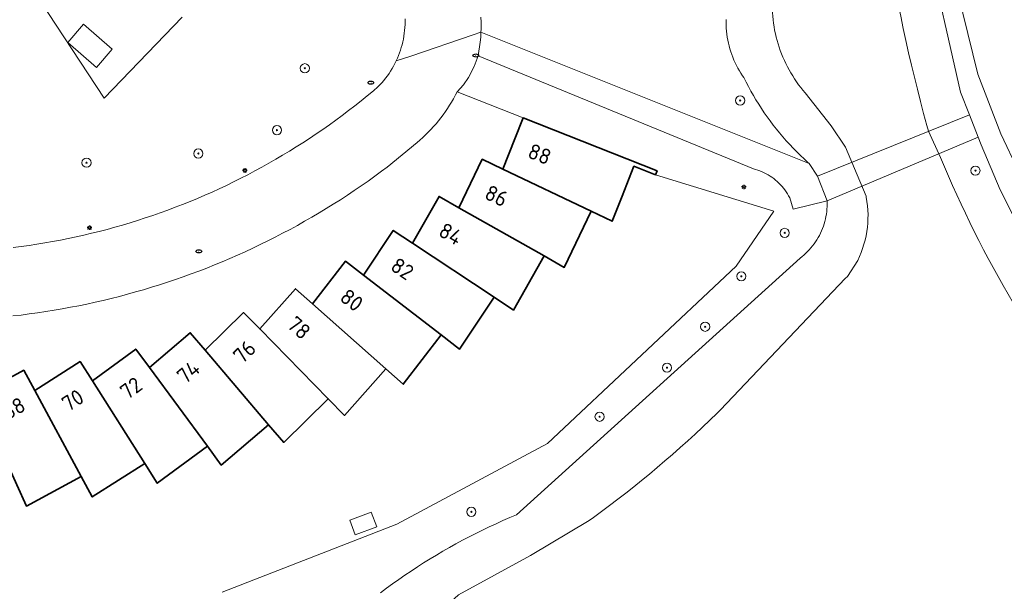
# Model space of a CAD drawing. Header units: metres. Extents: x 152610 to 160096, y 456114 to 462495.
# Tile 519 of 656: x 158185 to 158271, y 460500 to 460550. Entities that reach past the tile are written whole.
import ezdxf
from ezdxf.enums import TextEntityAlignment as Align

# ---------------------------------------------------------------- set-up
doc = ezdxf.new("R2010")
doc.units = ezdxf.units.M
doc.header["$LTSCALE"] = 0.5
doc.layers.get('0').update_dxf_attribs({"linetype": 'CONTINUOUS'})
for name, color, linetype, lineweight in [('B-PV-GK-BESCHOEIING-G', 251, 'GK-BESCHOEIING-SO', 18), ('B-PV-GR-BOOM-S', 251, 'CONTINUOUS', 25), ('B-PV-GW-TALUD_KRUIN-G', 251, 'CONTINUOUS', 18), ('B-PV-IE-MEUBILAIR-S', 251, 'CONTINUOUS', 25), ('B-PV-KW-KUNSTWERK_DEK-GV', 251, 'CONTINUOUS', 18), ('B-PV-OG-BEBOUWING-GV', 6, 'CONTINUOUS', 35), ('B-PV-OG-BEBOUWING-T18', 1, 'CONTINUOUS', 18), ('B-PV-OG-BEBOUWING_SCHUUR-GV', 251, 'CONTINUOUS', 18), ('B-PV-OG-TERREIN_BEGROEID-GV', 251, 'CONTINUOUS', 18), ('B-PV-OG-WATER_SLOOT-GV', 251, 'CONTINUOUS', 18), ('B-PV-VH-GESLOTENVERHARDING_ASFALT-GV', 251, 'CONTINUOUS', 18), ('B-PV-VH-HALFVERHARDING_GRAVEL-GV', 251, 'CONTINUOUS', 18), ('B-PV-VH-OPENVERHARDING_BETONSTRAATSTEEN-GV', 251, 'CONTINUOUS', 18), ('B-PV-VH-OPENVERHARDING_STRAATBAKSTEEN-GV', 251, 'CONTINUOUS', 18)]:
    doc.layers.add(name, color=color, linetype=linetype, lineweight=lineweight)
doc.styles.add('NLCS-ISO', font='NLCS-ISO.ttf')
doc.styles.add('NLCS-ISO-M750-T18', font='NLCS-ISO.ttf', dxfattribs={"height": 1.35})
doc.linetypes.add('GK-BESCHOEIING-SO', pattern='A,18,-3,[1,NLCS.SHX,S=0.6,R=0,X=0,Y=0],-3', length=24)

# ---------------------------------------------------------------- blocks, each defined once
blk = doc.blocks.new('SIE-MEUBILAIR_PAAL_LICHTMAST-SO')
for points in [[(-0.62, 0), (-1, 0)], [(-0.71, 0.71), (-0.44, 0.44)], [(0, 1), (0, 0.62)], [(0.44, 0.44), (0.71, 0.71)], [(1, 0), (0.62, 0)], [(-0.71, -0.71), (-0.44, -0.44)], [(0, -0.62), (0, -1)], [(0.44, -0.44), (0.71, -0.71)]]:
    blk.add_lwpolyline(points)
blk.add_circle((0, 0), 0.5)
blk = doc.blocks.new('SIE-MEUBILAIR_PUT_RIOOLPUT-SO')
blk.add_ellipse((0, 0), major_axis=(1.25, 0), ratio=0.54)
at = {"style": 'NLCS-ISO'}
blk.add_text('ri', height=0.75, dxfattribs=at).set_placement((-0.04, 0.07), align=Align.MIDDLE_CENTER)
blk = doc.blocks.new('SGR-BOOM_GBKN-SO')
at = {"linetype": 'ByBlock', "lineweight": 18}
h = blk.add_hatch(color=0, dxfattribs=at)
h.dxf.hatch_style = 1
edge = h.paths.add_edge_path()
edge.add_arc((0, 0), 0.25, 0, 360)
at = {"color": 0, "linetype": 'ByBlock', "lineweight": 18}
for radius in [2, 0.25]:
    blk.add_circle((0, 0), radius, dxfattribs=at)
at = {"color": 0, "linetype": 'ByBlock', "lineweight": 18, "style": 'NLCS-ISO'}
blk.add_attdef('SOORT', (2.5, 0), '', height=1.5, dxfattribs=at)

msp = doc.modelspace()

# ---------------------------------------------------------------- linework, layer by layer
at = {"layer": 'B-PV-GK-BESCHOEIING-G', "flags": 128}
msp.add_lwpolyline([(158257, 460527.595), (158257.898, 460528.998), (158258.055, 460529.342), (158258.198, 460529.692), (158258.326, 460530.047), (158258.439, 460530.408), (158258.537, 460530.773), (158258.618, 460531.141), (158258.685, 460531.513), (158258.735, 460531.888), (158258.77, 460532.264), (158258.788, 460532.641), (158258.791, 460533.019), (158258.777, 460533.397), (158258.748, 460533.773), (158258.703, 460534.148), (158258.642, 460534.521), (158258.627, 460534.597), (158256.817, 460538.879), (158255.579, 460540.732), (158253.323, 460543.604), (158253.125, 460543.839), (158252.933, 460544.079), (158252.747, 460544.324), (158252.567, 460544.574), (158252.395, 460544.829), (158252.229, 460545.088), (158252.069, 460545.351), (158251.917, 460545.618), (158251.772, 460545.889), (158251.633, 460546.164), (158251.502, 460546.442), (158251.378, 460546.723), (158251.262, 460547.008), (158251.153, 460547.296), (158251.051, 460547.586), (158250.957, 460547.879), (158250.871, 460548.174), (158250.793, 460548.471), (158250.722, 460548.771), (158250.659, 460549.072), (158250.604, 460549.374), (158250.556, 460549.678), (158250.517, 460549.983), (158250.486, 460550.289), (158250.462, 460550.596), (158250.447, 460550.903), (158250.439, 460551.21), (158250.44, 460551.518), (158250.448, 460551.825), (158250.465, 460552.133), (158250.489, 460552.439), (158250.522, 460552.745), (158250.562, 460553.05), (158250.611, 460553.354), (158250.667, 460553.656), (158250.968, 460554.307), (158251.262, 460554.962), (158251.548, 460555.62), (158251.827, 460556.281), (158252.098, 460556.946), (158252.362, 460557.613), (158252.619, 460558.283), (158252.868, 460558.956), (158253.11, 460559.631), (158253.344, 460560.31), (158253.571, 460560.991), (158253.79, 460561.674), (158254.001, 460562.36), (158254.205, 460563.048), (158254.401, 460563.738), (158254.589, 460564.431), (158254.769, 460565.125), (158254.942, 460565.822), (158255.107, 460566.52), (158255.264, 460567.22), (158255.414, 460567.922), (158255.555, 460568.625), (158255.689, 460569.33), (158255.815, 460570.037), (158255.933, 460570.745), (158256.043, 460571.454), (158256.145, 460572.164), (158256.239, 460572.875), (158256.326, 460573.588), (158256.404, 460574.301), (158256.474, 460575.015), (158256.537, 460575.73), (158256.591, 460576.446), (158256.638, 460577.162), (158256.675, 460577.855), (158257.137, 460584.208), (158257.591, 460590.448), (158257.931, 460597.82), (158257.91, 460602.682), (158257.604, 460605.082), (158256.969, 460608.749), (158255.989, 460612.882), (158254.999, 460617.187), (158253.697, 460622.824), (158253.656, 460623.72), (158253.879, 460624.874), (158254.43, 460626.151), (158254.462, 460626.23), (158254.544, 460626.416), (158254.634, 460626.598), (158254.731, 460626.777), (158254.835, 460626.952), (158254.946, 460627.122), (158255.064, 460627.288), (158255.188, 460627.449), (158255.318, 460627.606), (158255.454, 460627.757), (158255.596, 460627.902), (158255.743, 460628.042), (158255.896, 460628.176), (158256.054, 460628.304), (158256.218, 460628.425), (158256.385, 460628.54), (158256.557, 460628.649), (158256.734, 460628.75), (158256.914, 460628.845), (158257.097, 460628.932), (158257.284, 460629.012), (158257.474, 460629.085), (158257.667, 460629.15), (158257.862, 460629.207), (158258.059, 460629.257), (158258.101, 460629.266), (158258.313, 460629.304), (158258.526, 460629.335), (158258.74, 460629.358), (158258.954, 460629.373), (158259.169, 460629.38), (158259.385, 460629.378), (158259.6, 460629.369), (158259.814, 460629.352), (158260.028, 460629.327), (158260.241, 460629.294), (158260.452, 460629.253), (158260.662, 460629.205), (158260.869, 460629.148), (158261.075, 460629.084), (158261.278, 460629.012), (158261.478, 460628.933), (158261.675, 460628.846), (158261.869, 460628.753), (158262.059, 460628.652), (158262.245, 460628.544), (158262.427, 460628.429), (158262.605, 460628.307), (158262.778, 460628.179), (158262.946, 460628.045), (158263.109, 460627.904), (158263.266, 460627.758), (158263.419, 460627.606), (158263.565, 460627.448), (158263.705, 460627.285), (158263.84, 460627.116), (158263.967, 460626.943), (158264.089, 460626.766), (158264.204, 460626.583), (158264.311, 460626.397), (158264.412, 460626.207), (158264.506, 460626.013), (158264.592, 460625.816), (158264.671, 460625.616), (158264.743, 460625.413), (158264.756, 460625.338), (158264.823, 460624.936), (158264.881, 460624.532), (158264.932, 460624.127), (158264.974, 460623.721), (158265.009, 460623.315), (158265.036, 460622.908), (158265.054, 460622.5), (158265.065, 460622.092), (158265.068, 460621.684), (158265.065, 460621.499), (158264.643, 460619.992), (158262.843, 460615.027), (158261.633, 460610.475), (158260.656, 460607.135), (158260.319, 460605.551), (158260.088, 460603.863), (158260.005, 460600.994), (158259.696, 460595.063), (158259.333, 460590.696), (158258.641, 460579.008), (158258.391, 460574.516), (158258.675, 460570.647), (158259.117, 460568.112), (158259.161, 460567.568), (158259.256, 460566.482), (158259.36, 460565.396), (158259.471, 460564.311), (158259.59, 460563.226), (158259.718, 460562.143), (158259.853, 460561.06), (158259.996, 460559.979), (158260.147, 460558.898), (158260.306, 460557.819), (158260.473, 460556.741), (158260.648, 460555.664), (158260.831, 460554.589), (158261.022, 460553.515), (158261.22, 460552.442), (158261.427, 460551.371), (158261.641, 460550.301), (158261.863, 460549.233), (158262.093, 460548.167), (158262.331, 460547.102), (158262.576, 460546.039), (158262.829, 460544.978), (158263.09, 460543.919), (158263.359, 460542.862), (158263.636, 460541.806), (158263.92, 460540.753), (158264.052, 460540.275), (158265.111, 460537.973), (158265.453, 460537.155), (158265.802, 460536.34), (158266.159, 460535.528), (158266.523, 460534.719), (158266.894, 460533.914), (158267.272, 460533.112), (158267.658, 460532.313), (158268.051, 460531.518), (158268.451, 460530.727), (158268.858, 460529.939), (158269.272, 460529.155), (158269.693, 460528.374), (158270.122, 460527.598), (158270.557, 460526.825), (158270.999, 460526.057), (158271.448, 460525.292), (158271.904, 460524.531), (158272.367, 460523.775), (158272.837, 460523.023), (158273.313, 460522.275), (158273.796, 460521.531), (158274.286, 460520.792), (158274.783, 460520.057), (158275.098, 460519.599), (158278.018, 460515.326), (158284.669, 460506.756), (158292.552, 460500), (158297.887, 460495.556), (158297.989, 460495.47), (158298.147, 460495.328), (158298.299, 460495.181), (158298.446, 460495.028), (158298.587, 460494.869), (158298.722, 460494.705), (158298.85, 460494.536), (158298.972, 460494.363), (158299.088, 460494.185), (158299.196, 460494.002), (158299.298, 460493.816), (158299.393, 460493.626), (158299.48, 460493.433), (158299.56, 460493.237), (158299.633, 460493.037), (158299.698, 460492.835), (158299.755, 460492.631), (158299.805, 460492.425), (158299.847, 460492.217), (158299.88, 460492.007), (158299.906, 460491.797), (158299.925, 460491.585), (158299.928, 460491.511), (158299.853, 460490.847), (158299.643, 460490.164), (158299.121, 460489.373), (158298.396, 460488.641), (158296.642, 460487.587), (158294.583, 460486.775), (158292.22, 460486.155), (158290.364, 460486.097), (158226.232, 460489.816), (158222.583, 460490.517), (158222.475, 460490.553), (158222.298, 460490.618), (158222.123, 460490.691), (158221.952, 460490.771), (158221.784, 460490.858), (158221.62, 460490.953), (158221.461, 460491.054), (158221.305, 460491.162), (158221.155, 460491.276), (158221.009, 460491.397), (158220.868, 460491.523), (158220.733, 460491.656), (158220.604, 460491.794), (158220.481, 460491.937), (158220.364, 460492.086), (158220.253, 460492.239), (158220.149, 460492.397), (158220.052, 460492.559), (158219.961, 460492.725), (158219.878, 460492.895), (158219.802, 460493.068), (158219.733, 460493.244), (158219.672, 460493.423), (158219.618, 460493.605), (158219.572, 460493.788), (158219.534, 460493.973), (158219.504, 460494.16), (158219.482, 460494.348), (158219.468, 460494.536), (158219.461, 460494.726), (158219.463, 460494.915), (158219.473, 460495.103), (158219.49, 460495.292), (158219.516, 460495.479), (158219.549, 460495.665), (158219.591, 460495.85), (158219.64, 460496.033), (158219.697, 460496.213), (158219.761, 460496.391), (158219.833, 460496.566), (158219.912, 460496.737), (158219.998, 460496.906), (158220.092, 460497.07), (158220.192, 460497.231), (158220.299, 460497.386), (158220.413, 460497.538), (158220.532, 460497.684), (158220.658, 460497.825), (158220.79, 460497.961), (158220.927, 460498.091), (158221.07, 460498.215), (158221.218, 460498.333), (158221.37, 460498.445), (158221.528, 460498.55), (158221.689, 460498.648), (158221.855, 460498.74), (158222.024, 460498.824), (158223.121, 460499.842), (158229.379, 460503.262), (158234.506, 460506.34), (158234.864, 460506.598), (158235.576, 460507.119), (158236.284, 460507.647), (158236.987, 460508.181), (158237.685, 460508.721), (158238.378, 460509.268), (158239.066, 460509.821), (158239.748, 460510.38), (158240.426, 460510.945), (158241.099, 460511.517), (158241.767, 460512.094), (158242.429, 460512.678), (158243.086, 460513.267), (158243.737, 460513.863), (158244.383, 460514.464), (158245.024, 460515.071), (158245.659, 460515.684), (158245.95, 460515.969), (158256.816, 460527.416)], dxfattribs=at)
at = {"layer": 'B-PV-GW-TALUD_KRUIN-G', "flags": 128}
for points in [[(158272.429, 460530.943), (158270.295, 460535.147), (158268.639, 460539.067), (158268.377, 460539.738), (158267.62, 460541.684), (158266.846, 460543.674), (158263.924, 460556.653)], [(158246.43, 460550.019), (158246.428, 460549.758), (158246.433, 460549.498), (158246.447, 460549.239), (158246.468, 460548.979), (158246.498, 460548.721), (158246.535, 460548.464), (158246.58, 460548.207), (158246.634, 460547.953), (158246.695, 460547.7), (158246.763, 460547.449), (158246.84, 460547.2), (158246.924, 460546.954), (158247.015, 460546.71), (158247.114, 460546.47), (158247.221, 460546.233), (158247.334, 460545.999), (158247.455, 460545.768), (158247.583, 460545.541), (158247.718, 460545.319), (158247.859, 460545.101), (158247.965, 460544.946), (158248.164, 460544.549), (158248.371, 460544.157), (158248.584, 460543.768), (158248.805, 460543.383), (158249.033, 460543.001), (158249.267, 460542.625), (158249.508, 460542.252), (158249.756, 460541.884), (158250.01, 460541.52), (158250.271, 460541.161), (158250.538, 460540.807), (158250.812, 460540.457), (158251.092, 460540.113), (158251.378, 460539.773), (158251.67, 460539.439), (158251.968, 460539.111), (158252.272, 460538.787), (158252.582, 460538.469), (158252.897, 460538.157), (158253.218, 460537.851), (158253.544, 460537.55), (158253.659, 460537.447), (158254.387, 460536.353), (158255.227, 460534.207), (158255.228, 460534.191), (158255.231, 460534.138), (158255.233, 460533.92), (158255.228, 460533.701), (158255.214, 460533.483), (158255.193, 460533.265), (158255.164, 460533.048), (158255.126, 460532.832), (158255.081, 460532.618), (158255.028, 460532.406), (158254.968, 460532.196), (158254.9, 460531.988), (158254.824, 460531.783), (158254.741, 460531.58), (158254.65, 460531.381), (158254.552, 460531.186), (158254.447, 460530.994), (158254.335, 460530.806), (158254.217, 460530.622), (158254.091, 460530.443), (158253.96, 460530.268), (158253.822, 460530.098), (158253.677, 460529.934), (158253.527, 460529.775), (158253.372, 460529.621), (158253.21, 460529.473), (158253.044, 460529.332), (158252.872, 460529.196), (158228.18, 460506.828), (158227.578, 460506.575), (158226.98, 460506.314), (158226.385, 460506.046), (158225.793, 460505.771), (158225.205, 460505.488), (158224.62, 460505.199), (158224.039, 460504.902), (158223.461, 460504.598), (158222.888, 460504.287), (158222.318, 460503.969), (158221.752, 460503.644), (158221.19, 460503.312), (158220.632, 460502.973), (158220.078, 460502.628), (158219.529, 460502.275), (158218.984, 460501.916), (158218.443, 460501.551), (158217.907, 460501.179), (158217.376, 460500.8), (158216.849, 460500.414), (158216.327, 460500.023)]]:
    msp.add_lwpolyline(points, dxfattribs=at)
at = {"layer": 'B-PV-KW-KUNSTWERK_DEK-GV', "flags": 128}
msp.add_lwpolyline([(158268.377, 460539.738), (158267.62, 460541.684), (158254.387, 460536.353), (158255.227, 460534.207)], close=True, dxfattribs=at)
at = {"layer": 'B-PV-OG-BEBOUWING-GV', "flags": 128}
for points in [[(158240.417, 460536.806), (158228.74, 460541.42), (158228.026, 460539.617), (158226.981, 460536.967), (158234.676, 460533.284), (158236.502, 460532.41), (158237.367, 460534.593), (158238.401, 460537.216), (158240.285, 460536.472)], [(158226.981, 460536.967), (158225.179, 460537.828), (158223.155, 460533.6), (158230.574, 460529.39), (158232.335, 460528.391), (158234.676, 460533.284)], [(158223.155, 460533.6), (158221.416, 460534.586), (158219.103, 460530.508), (158226.211, 460525.789), (158227.898, 460524.671), (158230.574, 460529.39)], [(158219.103, 460530.508), (158217.437, 460531.614), (158214.845, 460527.707), (158221.606, 460522.504), (158223.21, 460521.269), (158226.211, 460525.789)], [(158214.845, 460527.707), (158213.26, 460528.926), (158210.401, 460525.211), (158216.782, 460519.548), (158218.297, 460518.204), (158221.606, 460522.504)], [(158210.401, 460525.211), (158208.906, 460526.537), (158205.794, 460523.031), (158211.763, 460516.936), (158213.18, 460515.489), (158216.782, 460519.548)], [(158205.794, 460523.031), (158204.395, 460524.458), (158201.046, 460521.178), (158206.576, 460514.681), (158207.888, 460513.139), (158211.763, 460516.936)], [(158201.046, 460521.178), (158199.75, 460522.7), (158196.181, 460519.662), (158201.243, 460512.795), (158202.445, 460511.165), (158206.576, 460514.681)], [(158196.181, 460519.662), (158194.995, 460521.271), (158191.221, 460518.489), (158195.792, 460511.285), (158196.876, 460509.576), (158201.243, 460512.795)], [(158191.221, 460518.489), (158190.15, 460520.177), (158186.194, 460517.666), (158190.249, 460510.16), (158191.211, 460508.38), (158195.792, 460511.285)], [(158186.194, 460517.666), (158185.243, 460519.425), (158181.119, 460517.197), (158184.639, 460509.425), (158185.474, 460507.58), (158190.249, 460510.16)]]:
    msp.add_lwpolyline(points, close=True, dxfattribs=at)
at = {"layer": 'B-PV-OG-BEBOUWING_SCHUUR-GV', "flags": 128}
for points in [[(158192.947, 460547.42), (158190.43, 460549.594), (158189.072, 460548.009), (158191.589, 460545.835)], [(158215.987, 460505.778), (158215.514, 460507.048), (158213.641, 460506.35), (158214.114, 460505.08)]]:
    msp.add_lwpolyline(points, close=True, dxfattribs=at)
at = {"layer": 'B-PV-OG-TERREIN_BEGROEID-GV', "flags": 128}
for points in [[(158199.031, 460550.216), (158192.259, 460543.137), (158181.744, 460559.145)], [(158272.429, 460530.943), (158270.295, 460535.147), (158268.639, 460539.067), (158268.377, 460539.738), (158267.62, 460541.684), (158266.846, 460543.674), (158263.924, 460556.653)], [(158184.322, 460530.12), (158185.01, 460530.209), (158185.698, 460530.306), (158186.384, 460530.411), (158187.069, 460530.523), (158187.753, 460530.644), (158188.435, 460530.773), (158189.116, 460530.909), (158189.795, 460531.054), (158190.472, 460531.206), (158191.148, 460531.365), (158191.821, 460531.533), (158192.493, 460531.709), (158193.163, 460531.892), (158193.83, 460532.082), (158194.496, 460532.281), (158195.159, 460532.487), (158195.819, 460532.701), (158196.477, 460532.922), (158197.133, 460533.151), (158197.785, 460533.388), (158198.435, 460533.632), (158199.082, 460533.883), (158199.727, 460534.142), (158200.368, 460534.409), (158201.006, 460534.682), (158201.641, 460534.963), (158202.272, 460535.252), (158202.9, 460535.547), (158203.525, 460535.85), (158204.146, 460536.16), (158204.764, 460536.477), (158205.378, 460536.801), (158205.988, 460537.133), (158206.594, 460537.471), (158207.197, 460537.816), (158207.795, 460538.168), (158208.389, 460538.527), (158208.979, 460538.893), (158209.565, 460539.266), (158210.146, 460539.645), (158210.724, 460540.031), (158211.296, 460540.424), (158211.864, 460540.823), (158212.427, 460541.229), (158212.986, 460541.641), (158213.54, 460542.06), (158214.089, 460542.485), (158214.633, 460542.916), (158215.172, 460543.354), (158215.706, 460543.797), (158216.094, 460544.126), (158216.27, 460544.308), (158216.441, 460544.495), (158216.605, 460544.687), (158216.763, 460544.884), (158216.915, 460545.086), (158217.061, 460545.293), (158217.199, 460545.505), (158217.332, 460545.721), (158217.457, 460545.94), (158217.575, 460546.164), (158217.686, 460546.391), (158217.79, 460546.622), (158217.886, 460546.856), (158217.975, 460547.093), (158218.055, 460547.327), (158218.131, 460547.568), (158218.199, 460547.812), (158218.259, 460548.058), (158218.311, 460548.305), (158218.356, 460548.554), (158218.392, 460548.805), (158218.421, 460549.056), (158218.442, 460549.308), (158218.455, 460549.561), (158218.46, 460549.814), (158218.456, 460550.067)], [(158246.43, 460550.019), (158246.428, 460549.758), (158246.433, 460549.498), (158246.447, 460549.239), (158246.468, 460548.979), (158246.498, 460548.721), (158246.535, 460548.464), (158246.58, 460548.207), (158246.634, 460547.953), (158246.695, 460547.7), (158246.763, 460547.449), (158246.84, 460547.2), (158246.924, 460546.954), (158247.015, 460546.71), (158247.114, 460546.47), (158247.221, 460546.233), (158247.334, 460545.999), (158247.455, 460545.768), (158247.583, 460545.541), (158247.718, 460545.319), (158247.859, 460545.101), (158247.965, 460544.946), (158248.164, 460544.549), (158248.371, 460544.157), (158248.584, 460543.768), (158248.805, 460543.383), (158249.033, 460543.001), (158249.267, 460542.625), (158249.508, 460542.252), (158249.756, 460541.884), (158250.01, 460541.52), (158250.271, 460541.161), (158250.538, 460540.807), (158250.812, 460540.457), (158251.092, 460540.113), (158251.378, 460539.773), (158251.67, 460539.439), (158251.968, 460539.111), (158252.272, 460538.787), (158252.582, 460538.469), (158252.897, 460538.157), (158253.218, 460537.851), (158253.544, 460537.55), (158253.659, 460537.447), (158254.387, 460536.353), (158255.227, 460534.207), (158255.228, 460534.191), (158255.231, 460534.138), (158255.233, 460533.92), (158255.228, 460533.701), (158255.214, 460533.483), (158255.193, 460533.265), (158255.164, 460533.048), (158255.126, 460532.832), (158255.081, 460532.618), (158255.028, 460532.406), (158254.968, 460532.196), (158254.9, 460531.988), (158254.824, 460531.783), (158254.741, 460531.58), (158254.65, 460531.381), (158254.552, 460531.186), (158254.447, 460530.994), (158254.335, 460530.806), (158254.217, 460530.622), (158254.091, 460530.443), (158253.96, 460530.268), (158253.822, 460530.098), (158253.677, 460529.934), (158253.527, 460529.775), (158253.372, 460529.621), (158253.21, 460529.473), (158253.044, 460529.332), (158252.872, 460529.196), (158228.18, 460506.828), (158227.578, 460506.575), (158226.98, 460506.314), (158226.385, 460506.046), (158225.793, 460505.771), (158225.205, 460505.488), (158224.62, 460505.199), (158224.039, 460504.902), (158223.461, 460504.598), (158222.888, 460504.287), (158222.318, 460503.969), (158221.752, 460503.644), (158221.19, 460503.312), (158220.632, 460502.973), (158220.078, 460502.628), (158219.529, 460502.275), (158218.984, 460501.916), (158218.443, 460501.551), (158217.907, 460501.179), (158217.376, 460500.8), (158216.849, 460500.414), (158216.327, 460500.023)], [(158223.121, 460499.842), (158229.379, 460503.262), (158234.506, 460506.34), (158234.864, 460506.598), (158235.576, 460507.119), (158236.284, 460507.647), (158236.987, 460508.181), (158237.685, 460508.721), (158238.378, 460509.268), (158239.066, 460509.821), (158239.749, 460510.38), (158240.426, 460510.945), (158241.099, 460511.517), (158241.766, 460512.094), (158242.429, 460512.678), (158243.086, 460513.267), (158243.737, 460513.863), (158244.383, 460514.464), (158245.024, 460515.071), (158245.659, 460515.684), (158245.95, 460515.969), (158256.816, 460527.416), (158257, 460527.595), (158257.898, 460528.999), (158258.055, 460529.342), (158258.198, 460529.692), (158258.326, 460530.047), (158258.439, 460530.408), (158258.537, 460530.773), (158258.619, 460531.141), (158258.685, 460531.513), (158258.735, 460531.888), (158258.77, 460532.264), (158258.788, 460532.641), (158258.791, 460533.019), (158258.777, 460533.397), (158258.748, 460533.773), (158258.703, 460534.148), (158258.641, 460534.521), (158258.627, 460534.597), (158256.817, 460538.879), (158255.58, 460540.732), (158253.323, 460543.604), (158253.125, 460543.839), (158252.933, 460544.079), (158252.747, 460544.324), (158252.567, 460544.574), (158252.395, 460544.829), (158252.229, 460545.088), (158252.069, 460545.351), (158251.917, 460545.618), (158251.771, 460545.889), (158251.633, 460546.164), (158251.502, 460546.442), (158251.378, 460546.723), (158251.262, 460547.008), (158251.153, 460547.296), (158251.051, 460547.586), (158250.957, 460547.879), (158250.871, 460548.174), (158250.793, 460548.471), (158250.722, 460548.771), (158250.659, 460549.072), (158250.604, 460549.374), (158250.556, 460549.678), (158250.517, 460549.983), (158250.486, 460550.289)], [(158261.641, 460550.301), (158261.863, 460549.233), (158262.093, 460548.167), (158262.33, 460547.102), (158262.576, 460546.039), (158262.829, 460544.978), (158263.09, 460543.919), (158263.359, 460542.862), (158263.636, 460541.806), (158263.92, 460540.753), (158264.052, 460540.275), (158265.111, 460537.973), (158265.453, 460537.155), (158265.802, 460536.34), (158266.159, 460535.528), (158266.523, 460534.719), (158266.894, 460533.914), (158267.272, 460533.112), (158267.658, 460532.313), (158268.051, 460531.518), (158268.451, 460530.727), (158268.858, 460529.939), (158269.272, 460529.155), (158269.693, 460528.374), (158270.122, 460527.598), (158270.557, 460526.825), (158270.999, 460526.057)], [(158216.327, 460500.023), (158216.849, 460500.414), (158217.376, 460500.8), (158217.907, 460501.179), (158218.443, 460501.551), (158218.984, 460501.916), (158219.529, 460502.275), (158220.078, 460502.628), (158220.632, 460502.973), (158221.19, 460503.312), (158221.752, 460503.644), (158222.318, 460503.969), (158222.888, 460504.287), (158223.461, 460504.598), (158224.039, 460504.902), (158224.62, 460505.199), (158225.205, 460505.488), (158225.793, 460505.771), (158226.385, 460506.046), (158226.98, 460506.314), (158227.578, 460506.575), (158228.18, 460506.828), (158252.872, 460529.196), (158253.044, 460529.332), (158253.21, 460529.473), (158253.372, 460529.621), (158253.527, 460529.775), (158253.677, 460529.934), (158253.822, 460530.098), (158253.96, 460530.268), (158254.091, 460530.443), (158254.217, 460530.622), (158254.335, 460530.806), (158254.447, 460530.994), (158254.552, 460531.186), (158254.65, 460531.381), (158254.741, 460531.58), (158254.824, 460531.783), (158254.9, 460531.988), (158254.968, 460532.196), (158255.028, 460532.406), (158255.081, 460532.618), (158255.126, 460532.832), (158255.164, 460533.048), (158255.193, 460533.265), (158255.214, 460533.483), (158255.228, 460533.701), (158255.233, 460533.92), (158255.231, 460534.138), (158255.228, 460534.191), (158252.269, 460533.477), (158251.97, 460534.468), (158251.876, 460534.643), (158251.775, 460534.814), (158251.667, 460534.981), (158251.553, 460535.143), (158251.432, 460535.301), (158251.305, 460535.453), (158251.172, 460535.6), (158251.033, 460535.742), (158250.888, 460535.878), (158250.738, 460536.008), (158250.583, 460536.132), (158250.423, 460536.25), (158250.259, 460536.361), (158250.09, 460536.466), (158249.917, 460536.563), (158249.74, 460536.653), (158249.56, 460536.737), (158249.376, 460536.813), (158249.19, 460536.881), (158249.001, 460536.942), (158248.818, 460536.993), (158224.84, 460546.836), (158224.482, 460545.907), (158223.979, 460544.964), (158223.563, 460544.313), (158222.99, 460543.692), (158228.74, 460541.42), (158240.417, 460536.806), (158240.285, 460536.472), (158250.575, 460533.289), (158247.316, 460528.509), (158230.872, 460513.036), (158217.748, 460506.003), (158202.522, 460500.066)]]:
    msp.add_lwpolyline(points, dxfattribs=at)
at = {"layer": 'B-PV-OG-WATER_SLOOT-GV', "flags": 128}
for points in [[(158250.486, 460550.289), (158250.517, 460549.983), (158250.556, 460549.678), (158250.604, 460549.374), (158250.659, 460549.072), (158250.722, 460548.771), (158250.793, 460548.471), (158250.871, 460548.174), (158250.957, 460547.879), (158251.051, 460547.586), (158251.153, 460547.296), (158251.262, 460547.008), (158251.378, 460546.723), (158251.502, 460546.442), (158251.633, 460546.164), (158251.771, 460545.889), (158251.917, 460545.618), (158252.069, 460545.351), (158252.229, 460545.088), (158252.395, 460544.829), (158252.567, 460544.574), (158252.747, 460544.324), (158252.933, 460544.079), (158253.125, 460543.839), (158253.323, 460543.604), (158255.58, 460540.732), (158256.817, 460538.879), (158258.627, 460534.597), (158258.641, 460534.521), (158258.703, 460534.148), (158258.748, 460533.773), (158258.777, 460533.397), (158258.791, 460533.019), (158258.788, 460532.641), (158258.77, 460532.264), (158258.735, 460531.888), (158258.685, 460531.513), (158258.619, 460531.141), (158258.537, 460530.773), (158258.439, 460530.408), (158258.326, 460530.047), (158258.198, 460529.692), (158258.055, 460529.342), (158257.898, 460528.999), (158257, 460527.595), (158256.816, 460527.416), (158245.95, 460515.969), (158245.659, 460515.684), (158245.024, 460515.071), (158244.383, 460514.464), (158243.737, 460513.863), (158243.086, 460513.267), (158242.429, 460512.678), (158241.766, 460512.094), (158241.099, 460511.517), (158240.426, 460510.945), (158239.749, 460510.38), (158239.066, 460509.821), (158238.378, 460509.268), (158237.685, 460508.721), (158236.987, 460508.181), (158236.284, 460507.647), (158235.576, 460507.119), (158234.864, 460506.598), (158234.506, 460506.34), (158229.379, 460503.262), (158223.121, 460499.842)], [(158270.999, 460526.057), (158270.557, 460526.825), (158270.122, 460527.598), (158269.693, 460528.374), (158269.272, 460529.155), (158268.858, 460529.939), (158268.451, 460530.727), (158268.051, 460531.518), (158267.658, 460532.313), (158267.272, 460533.112), (158266.894, 460533.914), (158266.523, 460534.719), (158266.159, 460535.528), (158265.802, 460536.34), (158265.453, 460537.155), (158265.111, 460537.973), (158264.052, 460540.275), (158263.92, 460540.753), (158263.636, 460541.806), (158263.359, 460542.862), (158263.09, 460543.919), (158262.829, 460544.978), (158262.576, 460546.039), (158262.33, 460547.102), (158262.093, 460548.167), (158261.863, 460549.233), (158261.641, 460550.301)]]:
    msp.add_lwpolyline(points, dxfattribs=at)
at = {"layer": 'B-PV-VH-GESLOTENVERHARDING_ASFALT-GV', "flags": 128}
msp.add_lwpolyline([(158268.377, 460539.738), (158267.62, 460541.684), (158254.387, 460536.353), (158255.227, 460534.207)], close=True, dxfattribs=at)
at = {"layer": 'B-PV-VH-HALFVERHARDING_GRAVEL-GV', "flags": 128}
for points in [[(158263.924, 460556.653), (158266.846, 460543.674), (158267.62, 460541.684), (158268.377, 460539.738), (158268.639, 460539.067), (158270.295, 460535.147), (158272.429, 460530.943)], [(158273.428, 460533.54), (158270.369, 460540.028), (158268.365, 460545.243), (158266.619, 460552.347)]]:
    msp.add_lwpolyline(points, dxfattribs=at)
msp.add_lwpolyline([(158255.228, 460534.191), (158255.227, 460534.207), (158254.387, 460536.353), (158253.659, 460537.447), (158225.074, 460548.895), (158225.046, 460548.46), (158225.003, 460548.027), (158224.84, 460546.836), (158248.818, 460536.993), (158249.001, 460536.942), (158249.19, 460536.881), (158249.376, 460536.813), (158249.56, 460536.737), (158249.74, 460536.653), (158249.917, 460536.563), (158250.09, 460536.466), (158250.259, 460536.361), (158250.423, 460536.25), (158250.583, 460536.132), (158250.738, 460536.008), (158250.888, 460535.878), (158251.033, 460535.742), (158251.172, 460535.6), (158251.305, 460535.453), (158251.432, 460535.301), (158251.553, 460535.143), (158251.667, 460534.981), (158251.775, 460534.814), (158251.876, 460534.643), (158251.97, 460534.468), (158252.269, 460533.477)], close=True, dxfattribs=at)
at = {"layer": 'B-PV-VH-OPENVERHARDING_BETONSTRAATSTEEN-GV', "flags": 128}
msp.add_lwpolyline([(158218.456, 460550.067), (158218.46, 460549.814), (158218.455, 460549.561), (158218.442, 460549.308), (158218.421, 460549.056), (158218.392, 460548.805), (158218.356, 460548.554), (158218.311, 460548.305), (158218.259, 460548.058), (158218.199, 460547.812), (158218.131, 460547.568), (158218.055, 460547.327), (158217.975, 460547.093), (158217.886, 460546.856), (158217.79, 460546.622), (158217.686, 460546.391), (158218.955, 460546.821), (158224.392, 460548.664), (158225.074, 460548.895), (158225.081, 460549.164), (158225.085, 460549.33), (158225.08, 460549.766), (158225.059, 460550.201)], dxfattribs=at)
at = {"layer": 'B-PV-VH-OPENVERHARDING_STRAATBAKSTEEN-GV', "flags": 128}
msp.add_lwpolyline([(158184.277, 460524.159), (158185, 460524.243), (158185.722, 460524.335), (158186.443, 460524.435), (158187.163, 460524.543), (158187.881, 460524.659), (158188.598, 460524.783), (158189.314, 460524.915), (158190.028, 460525.054), (158190.74, 460525.201), (158191.451, 460525.356), (158192.161, 460525.519), (158192.868, 460525.69), (158193.573, 460525.869), (158194.277, 460526.055), (158194.978, 460526.249), (158195.677, 460526.45), (158196.374, 460526.66), (158197.069, 460526.877), (158197.761, 460527.101), (158198.451, 460527.333), (158199.138, 460527.573), (158199.822, 460527.821), (158200.504, 460528.075), (158201.182, 460528.338), (158201.858, 460528.607), (158202.531, 460528.885), (158203.201, 460529.169), (158203.867, 460529.461), (158204.531, 460529.76), (158205.191, 460530.067), (158205.847, 460530.38), (158206.5, 460530.701), (158207.15, 460531.029), (158207.796, 460531.364), (158208.438, 460531.707), (158209.076, 460532.056), (158209.711, 460532.412), (158210.341, 460532.775), (158210.968, 460533.146), (158211.59, 460533.523), (158212.208, 460533.907), (158212.822, 460534.297), (158213.432, 460534.694), (158214.037, 460535.098), (158214.638, 460535.509), (158215.234, 460535.926), (158215.826, 460536.35), (158216.412, 460536.78), (158216.902, 460537.147), (158219.504, 460539.273), (158219.757, 460539.49), (158220.004, 460539.714), (158220.246, 460539.943), (158220.482, 460540.178), (158220.713, 460540.419), (158220.937, 460540.665), (158221.156, 460540.917), (158221.369, 460541.174), (158221.575, 460541.435), (158221.775, 460541.702), (158221.969, 460541.973), (158222.156, 460542.249), (158222.337, 460542.529), (158222.51, 460542.814), (158222.677, 460543.102), (158222.733, 460543.203), (158222.864, 460543.446), (158222.99, 460543.692), (158223.563, 460544.313), (158223.979, 460544.964), (158224.482, 460545.907), (158224.84, 460546.836), (158225.003, 460548.027), (158225.046, 460548.46), (158225.074, 460548.895), (158224.392, 460548.664), (158218.955, 460546.821), (158217.686, 460546.391), (158217.575, 460546.164), (158217.457, 460545.94), (158217.332, 460545.721), (158217.199, 460545.505), (158217.061, 460545.293), (158216.915, 460545.086), (158216.763, 460544.884), (158216.605, 460544.687), (158216.441, 460544.495), (158216.27, 460544.308), (158216.094, 460544.126), (158215.706, 460543.797), (158215.172, 460543.354), (158214.633, 460542.916), (158214.089, 460542.485), (158213.54, 460542.06), (158212.986, 460541.641), (158212.427, 460541.229), (158211.864, 460540.823), (158211.296, 460540.424), (158210.724, 460540.031), (158210.146, 460539.645), (158209.565, 460539.266), (158208.979, 460538.893), (158208.389, 460538.527), (158207.795, 460538.168), (158207.197, 460537.816), (158206.594, 460537.471), (158205.988, 460537.133), (158205.378, 460536.801), (158204.764, 460536.477), (158204.146, 460536.16), (158203.525, 460535.85), (158202.9, 460535.547), (158202.272, 460535.252), (158201.641, 460534.963), (158201.006, 460534.682), (158200.368, 460534.409), (158199.727, 460534.142), (158199.082, 460533.883), (158198.435, 460533.632), (158197.785, 460533.388), (158197.133, 460533.151), (158196.477, 460532.922), (158195.819, 460532.701), (158195.159, 460532.487), (158194.496, 460532.281), (158193.83, 460532.082), (158193.163, 460531.892), (158192.493, 460531.709), (158191.821, 460531.533), (158191.148, 460531.365), (158190.472, 460531.206), (158189.795, 460531.054), (158189.116, 460530.909), (158188.435, 460530.773), (158187.753, 460530.644), (158187.069, 460530.523), (158186.384, 460530.411), (158185.698, 460530.306), (158185.01, 460530.209), (158184.322, 460530.12)], dxfattribs=at)

# ---------------------------------------------------------------- block references
at = {"layer": 'B-PV-GR-BOOM-S', "xscale": 0.2, "yscale": 0.2, "zscale": 0.2}
for p in [(158209.731, 460545.757), (158247.653, 460542.945), (158207.297, 460540.359), (158200.452, 460538.319), (158190.71, 460537.52), (158268.15, 460536.83), (158251.533, 460531.402), (158247.75, 460527.615), (158244.602, 460523.219), (158241.284, 460519.647), (158235.406, 460515.372), (158224.233, 460507.078)]:
    msp.add_blockref('SGR-BOOM_GBKN-SO', p, dxfattribs=at)
at = {"layer": 'B-PV-IE-MEUBILAIR-S', "xscale": 0.2, "yscale": 0.2, "zscale": 0.2}
for name, p in [('SIE-MEUBILAIR_PUT_RIOOLPUT-SO', (158224.623, 460546.867)), ('SIE-MEUBILAIR_PUT_RIOOLPUT-SO', (158215.466, 460544.496)), ('SIE-MEUBILAIR_PAAL_LICHTMAST-SO', (158204.504, 460536.847)), ('SIE-MEUBILAIR_PAAL_LICHTMAST-SO', (158247.983, 460535.406)), ('SIE-MEUBILAIR_PAAL_LICHTMAST-SO', (158190.967, 460531.855)), ('SIE-MEUBILAIR_PUT_RIOOLPUT-SO', (158200.49, 460529.79))]:
    msp.add_blockref(name, p, dxfattribs=at)

# ---------------------------------------------------------------- texts
at = {"layer": 'B-PV-OG-BEBOUWING-T18', "style": 'NLCS-ISO-M750-T18'}
for s, rotation, p in [('88', 338.5, (158230.186, 460538.275)), ('86', 334.4, (158226.422, 460534.635)), ('84', 330.4, (158222.434, 460531.314)), ('82', 326.4, (158218.224, 460528.278)), ('80', 322.4, (158213.812, 460525.544)), ('78', 318.4, (158209.22, 460523.124)), ('76', 44.4, (158204.47, 460521.032)), ('74', 40.4, (158199.586, 460519.277)), ('72', 36.4, (158194.591, 460517.868)), ('70', 32.4, (158189.512, 460516.811)), ('68', 28.4, (158184.369, 460516.111))]:
    msp.add_text(s, height=1.35, rotation=rotation, dxfattribs=at).set_placement(p, align=Align.MIDDLE)

doc.saveas('drawing.dxf')
